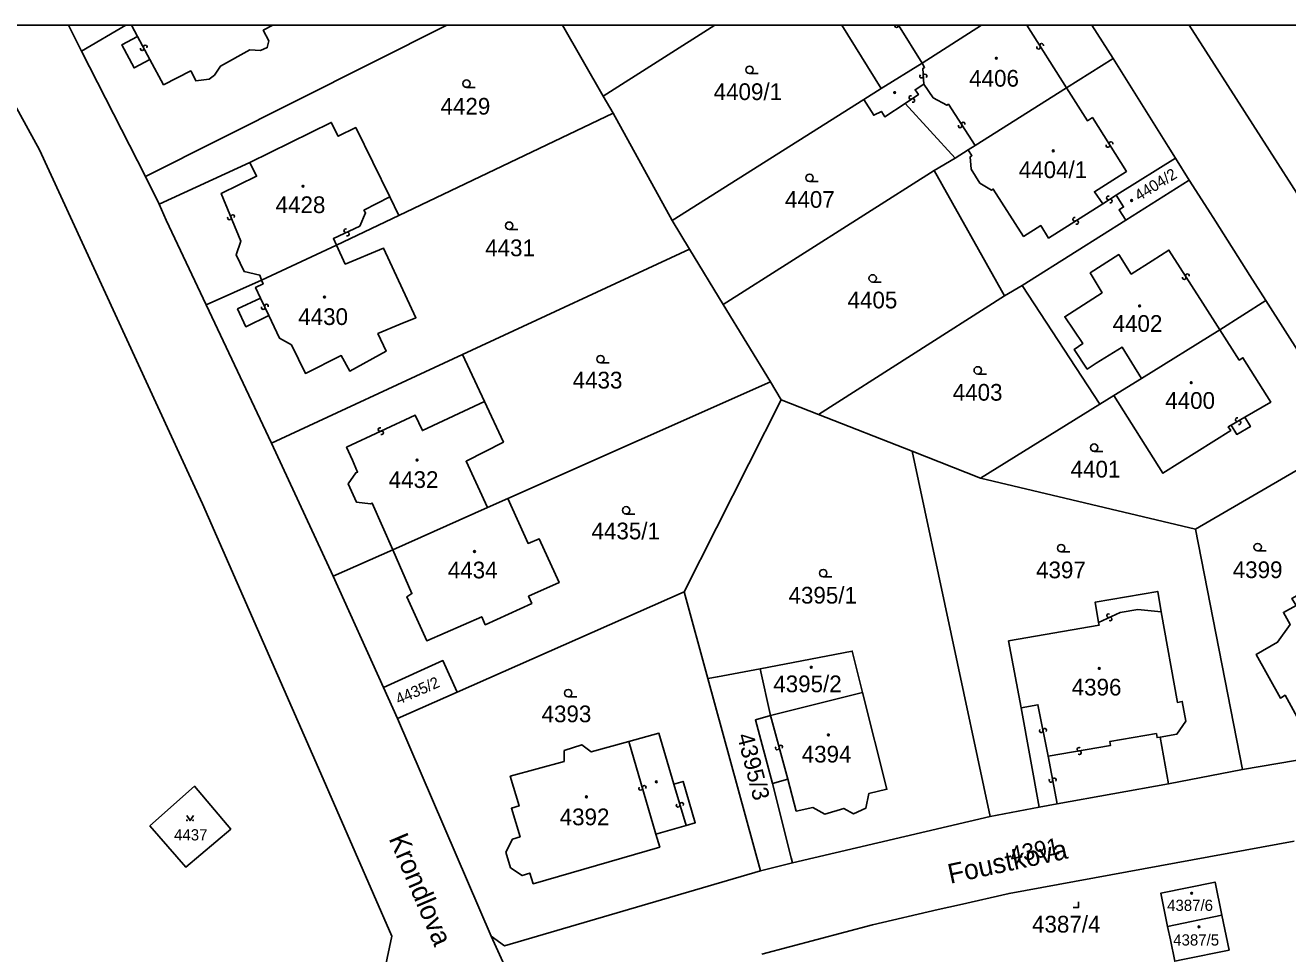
# Model space of a CAD drawing. Extents: x -600391 to -599491, y -1160176 to -1159402.
# Drawn here: x -600143.9 to -600015.6, y -1159496.1 to -1159401.8 of the extents above; entities that cross this region are included whole.
import ezdxf

# ---------------------------------------------------------------- set-up
doc = ezdxf.new("R2010")
doc.units = 0
for name, color, linetype in [('Level 1', 7, 'Continuous'), ('Level 11', 7, 'Continuous'), ('Level 13', 7, 'Continuous'), ('Level 3', 7, 'Continuous'), ('Level 4', 7, 'Continuous'), ('Level 5', 7, 'Continuous'), ('Vrstva 63', 7, 'Continuous')]:
    doc.layers.add(name, color=color, linetype=linetype)

msp = doc.modelspace()

# ---------------------------------------------------------------- linework, layer by layer
at = {"layer": 'Level 1'}
for p, q in [((-600138.19, -1159404.4), (-600139.53, -1159401.77)), ((-600138.19, -1159404.4), (-600133.71, -1159401.77)), ((-600132.51, -1159402.9), (-600133.13, -1159401.77)), ((-600131.71, -1159417.13), (-600101.06, -1159401.77)), ((-600089.32, -1159401.77), (-600085.17, -1159408.98)), ((-600085.17, -1159408.98), (-600073.83, -1159401.77)), ((-600056.94, -1159408.2), (-600060.92, -1159401.77)), ((-600046.73, -1159401.77), (-600052.77, -1159405.62)), ((-600035.51, -1159401.77), (-600033.36, -1159405.15)), ((-600025.61, -1159401.77), (-600006.83, -1159431.1))]:
    msp.add_line(p, q, dxfattribs=at)
for points in [[(-600107.73, -1159499.45), (-600106.67, -1159494.33), (-600114.11, -1159477.26), (-600125.91, -1159450.42), (-600142.48, -1159414.44), (-600149.44, -1159401.77)], [(-600118.74, -1159401.77), (-600119.72, -1159402.28), (-600119.16, -1159403.34), (-600119.32, -1159404.03), (-600120, -1159404.32), (-600121.08, -1159404.27), (-600124.08, -1159405.92), (-600124.69, -1159406.83), (-600125.24, -1159407.25), (-600126.57, -1159407.43), (-600126.66, -1159407.25), (-600127.09, -1159406.41), (-600129.85, -1159407.82), (-600131.25, -1159405.24)], [(-600131.25, -1159405.24), (-600132.85, -1159406.1), (-600134.11, -1159403.76), (-600132.51, -1159402.9)], [(-600138.19, -1159404.4), (-600131.71, -1159417.13)], [(-600052.77, -1159405.62), (-600056.94, -1159408.2)], [(-600033.36, -1159405.15), (-600038.09, -1159408.12)], [(-600027.02, -1159415.28), (-600027.76, -1159414.1), (-600033.36, -1159405.15)], [(-600056.94, -1159408.2), (-600058.7, -1159409.31)], [(-600038.09, -1159408.12), (-600047.38, -1159414)], [(-600085.17, -1159408.98), (-600084.16, -1159410.7)], [(-600058.7, -1159409.31), (-600078.15, -1159421.61)], [(-600058.7, -1159409.31), (-600057.68, -1159410.92), (-600056.9, -1159410.52), (-600056.56, -1159411.06), (-600054.48, -1159409.71)], [(-600054.48, -1159409.71), (-600049.41, -1159415.28)], [(-600084.16, -1159410.7), (-600105.95, -1159421.1)], [(-600084.16, -1159410.7), (-600078.15, -1159421.61)], [(-600121.09, -1159415.71), (-600112.81, -1159411.64), (-600112.11, -1159413.05), (-600110.32, -1159412.17), (-600106.87, -1159419.22)], [(-600048.08, -1159414.44), (-600047.38, -1159414)], [(-600049.41, -1159415.28), (-600051.54, -1159416.53)], [(-600048.08, -1159414.44), (-600049.41, -1159415.28)], [(-600027.02, -1159415.28), (-600032.65, -1159418.8), (-600033.04, -1159419.05)], [(-600027.02, -1159415.28), (-600025.61, -1159417.5)], [(-600121.09, -1159415.71), (-600130.3, -1159419.94)], [(-600051.54, -1159416.53), (-600072.98, -1159430.14)], [(-600051.54, -1159416.53), (-600044.39, -1159429.25)], [(-600130.3, -1159419.94), (-600131.71, -1159417.13)], [(-600025.61, -1159417.5), (-600032.07, -1159421.59)], [(-600025.61, -1159417.5), (-600023.72, -1159420.47), (-600022.95, -1159421.69), (-600019.44, -1159427.2), (-600017.83, -1159429.73)], [(-600105.95, -1159421.1), (-600106.87, -1159419.22)], [(-600033.04, -1159419.05), (-600032.29, -1159420.23), (-600032.75, -1159420.52), (-600032.07, -1159421.59)], [(-600130.3, -1159419.94), (-600129.61, -1159421.58), (-600125.53, -1159430.19)], [(-600112.28, -1159424.13), (-600105.95, -1159421.1)], [(-600078.15, -1159421.61), (-600076.4, -1159424.52)], [(-600032.07, -1159421.59), (-600036.99, -1159424.69), (-600042.6, -1159428.23)], [(-600112.28, -1159424.13), (-600119.9, -1159427.66)], [(-600119.15, -1159431.28), (-600118.07, -1159433.57), (-600116.85, -1159434.25), (-600115.45, -1159437.15), (-600111.8, -1159435.34), (-600110.94, -1159436.92), (-600107.25, -1159434.9), (-600108.08, -1159433.11), (-600105.81, -1159432.16), (-600104.21, -1159431.49), (-600107.51, -1159424.42), (-600111.39, -1159426.04), (-600112.28, -1159424.13)], [(-600099.48, -1159435.24), (-600076.4, -1159424.52)], [(-600076.4, -1159424.52), (-600072.98, -1159430.14)], [(-600119.9, -1159427.66), (-600125.53, -1159430.19)], [(-600119.9, -1159427.66), (-600119.74, -1159428.05), (-600120.51, -1159428.41), (-600120, -1159429.49)], [(-600120, -1159429.49), (-600122.34, -1159430.6), (-600121.49, -1159432.41), (-600119.15, -1159431.28)], [(-600044.39, -1159429.25), (-600063.31, -1159441.31)], [(-600042.6, -1159428.23), (-600044.39, -1159429.25)], [(-600042.6, -1159428.23), (-600034.7, -1159440.28)], [(-600125.53, -1159430.19), (-600118.89, -1159444.25)], [(-600072.98, -1159430.14), (-600068.16, -1159438.01)], [(-600017.83, -1159429.73), (-600022.51, -1159432.72)], [(-600017.83, -1159429.73), (-600008.95, -1159443.66)], [(-600030.47, -1159437.66), (-600022.51, -1159432.72)], [(-600019.95, -1159441.6), (-600017.32, -1159440.07), (-600020.15, -1159435.55), (-600020.53, -1159435.79), (-600022.51, -1159432.72)], [(-600118.89, -1159444.25), (-600099.48, -1159435.24)], [(-600097.25, -1159440.01), (-600099.48, -1159435.24)], [(-600068.16, -1159438.01), (-600094.86, -1159449.86)], [(-600068.16, -1159438.01), (-600067.1, -1159439.82)], [(-600033.26, -1159439.39), (-600030.47, -1159437.66)], [(-600034.7, -1159440.28), (-600033.26, -1159439.39)], [(-600033.26, -1159439.39), (-600028.28, -1159447.29), (-600021.4, -1159442.95), (-600021.64, -1159442.58), (-600021.34, -1159442.4)], [(-600096.94, -1159450.79), (-600099.11, -1159446.07), (-600095.32, -1159444.13), (-600097.25, -1159440.01)], [(-600067.1, -1159439.82), (-600076.96, -1159459.34)], [(-600067.1, -1159439.82), (-600063.31, -1159441.31)], [(-600046.84, -1159447.79), (-600034.7, -1159440.28)], [(-600063.31, -1159441.31), (-600053.77, -1159445.06)], [(-600019.95, -1159441.6), (-600019.39, -1159442.55), (-600020.79, -1159443.35), (-600021.34, -1159442.4)], [(-600118.89, -1159444.25), (-600112.62, -1159457.76)], [(-600008.95, -1159443.66), (-600024.96, -1159452.99)], [(-600053.77, -1159445.06), (-600045.85, -1159482.17)], [(-600053.77, -1159445.06), (-600046.84, -1159447.79)], [(-600024.96, -1159452.99), (-600046.84, -1159447.79)], [(-600106.57, -1159455.07), (-600104.62, -1159459.53), (-600105.15, -1159459.87), (-600103.11, -1159464.32), (-600097.52, -1159461.87), (-600097.16, -1159462.69), (-600092.43, -1159460.53), (-600092.76, -1159459.8), (-600089.66, -1159458.41), (-600091.69, -1159453.95), (-600092.81, -1159454.42), (-600094.86, -1159449.86)], [(-600094.86, -1159449.86), (-600096.94, -1159450.79)], [(-600096.94, -1159450.79), (-600106.57, -1159455.07)], [(-600020.2, -1159477.39), (-600024.96, -1159452.99)], [(-600106.57, -1159455.07), (-600112.62, -1159457.76)], [(-600107.51, -1159469.07), (-600112.62, -1159457.76)], [(-600011.66, -1159458.03), (-600015.18, -1159460.01), (-600014.76, -1159460.73), (-600016.04, -1159461.43), (-600015.37, -1159462.68), (-600016.63, -1159464.47), (-600018.81, -1159465.7), (-600016.35, -1159470.15), (-600015.87, -1159469.86), (-600014.45, -1159472.45), (-600012.22, -1159471.19), (-600012.41, -1159470.77), (-600011.32, -1159470.22), (-600010.53, -1159471.65), (-600003.19, -1159468.1), (-600001.39, -1159468.5), (-600000.63, -1159465.94), (-600002.22, -1159465.43), (-600003.82, -1159462.61), (-600003.46, -1159462.37), (-600003.64, -1159461.99)], [(-600100.01, -1159469.53), (-600076.96, -1159459.34)], [(-600076.96, -1159459.34), (-600074.54, -1159468.17)], [(-600028.45, -1159461.38), (-600028.82, -1159459.31), (-600035.17, -1159460.39), (-600034.82, -1159462.46)], [(-600028.45, -1159461.38), (-600026.81, -1159470.58), (-600026.32, -1159470.49), (-600025.96, -1159472.48), (-600026.87, -1159473.8), (-600028.58, -1159474.13)], [(-600042.68, -1159471.15), (-600043.98, -1159464.33), (-600034.77, -1159462.75), (-600034.82, -1159462.46)], [(-600069.22, -1159467.16), (-600059.87, -1159465.37), (-600058.81, -1159469.57)], [(-600107.51, -1159469.07), (-600101.46, -1159466.34), (-600100.01, -1159469.53)], [(-600069.22, -1159467.16), (-600073.56, -1159467.98), (-600074.54, -1159468.17)], [(-600069.22, -1159467.16), (-600068.17, -1159471.92)], [(-600106.09, -1159472.22), (-600107.51, -1159469.07)], [(-600069.19, -1159487.71), (-600074.54, -1159468.17)], [(-600106.09, -1159472.22), (-600100.01, -1159469.53)], [(-600068.17, -1159471.92), (-600058.81, -1159469.57)], [(-600058.81, -1159469.57), (-600056.34, -1159479.41), (-600058.17, -1159479.84), (-600058.47, -1159481.32), (-600059.74, -1159481.9), (-600060.73, -1159481.35), (-600062.64, -1159481.93), (-600063.86, -1159481.25), (-600065.55, -1159481.63), (-600066.42, -1159478.4)], [(-599992.35, -1159469.62), (-599993.67, -1159472.9), (-600020.2, -1159477.39)], [(-600042.68, -1159471.15), (-600040.87, -1159481.24)], [(-600096.58, -1159494.34), (-600106.09, -1159472.22)], [(-600068.17, -1159471.92), (-600069.71, -1159472.34), (-600067.97, -1159478.81)], [(-600082.57, -1159474.57), (-600079.51, -1159473.72), (-600078.01, -1159478.9)], [(-600027.72, -1159478.86), (-600028.58, -1159474.13)], [(-600079.81, -1159483.98), (-600079.43, -1159485.28), (-600092.29, -1159489.01), (-600092.65, -1159487.93), (-600093.4, -1159488.18), (-600094.61, -1159487.38), (-600095.06, -1159485.79), (-600094.38, -1159484.47), (-600093.63, -1159484.24), (-600094.5, -1159481.34), (-600093.73, -1159481.11), (-600094.62, -1159478.08), (-600089.15, -1159476.58), (-600089.13, -1159475.48), (-600087.35, -1159474.89), (-600086.39, -1159475.62), (-600082.57, -1159474.57)], [(-600027.72, -1159478.86), (-600020.2, -1159477.39)], [(-600131.24, -1159483.11), (-600126.71, -1159479.11), (-600123.03, -1159483.45), (-600127.6, -1159487.32), (-600131.24, -1159483.11)], [(-600078.01, -1159478.9), (-600077.05, -1159478.62), (-600075.82, -1159482.81), (-600076.74, -1159483.08)], [(-600066.42, -1159478.4), (-600067.97, -1159478.81)], [(-600065.95, -1159486.88), (-600066.08, -1159486.38), (-600067.97, -1159478.81)], [(-600027.72, -1159478.86), (-600039.03, -1159480.9)], [(-600040.87, -1159481.24), (-600045.85, -1159482.17)], [(-600039.03, -1159480.9), (-600040.87, -1159481.24)], [(-600079.81, -1159483.98), (-600076.74, -1159483.08)], [(-600065.95, -1159486.88), (-600045.85, -1159482.17)], [(-600014.96, -1159484.67), (-600043.93, -1159490), (-600048.97, -1159491.15), (-600051.13, -1159491.64), (-600057.82, -1159493.18), (-600069.07, -1159496.17)], [(-600069.19, -1159487.71), (-600065.95, -1159486.88)], [(-600096.58, -1159494.34), (-600095.21, -1159495.32), (-600069.19, -1159487.71)], [(-600027.81, -1159493.35), (-600028.5, -1159489.98), (-600022.99, -1159488.85), (-600022.3, -1159492.22)], [(-600022.3, -1159492.22), (-600021.57, -1159495.75), (-600026.27, -1159496.71), (-600027.08, -1159496.88), (-600027.53, -1159494.72), (-600027.81, -1159493.35)], [(-600027.81, -1159493.35), (-600022.3, -1159492.22)], [(-600091.64, -1159505.31), (-600093.13, -1159501.85), (-600095.55, -1159496.59), (-600096.58, -1159494.34)]]:
    msp.add_lwpolyline(points, dxfattribs=at)
at = {"layer": 'Level 13'}
for centre, start, end in [((-600055.36, -1159401.8), 171.4766, 8.5234), ((-600131.72, -1159403.98), 335.6735, 207.7715), ((-600040.61, -1159403.8), 339.5767, 212.1667), ((-600132.04, -1159404.16), 155.459, 28.049), ((-600040.93, -1159404), 159.7912, 31.8892), ((-600052.82, -1159406.95), 130.0387, 2.6287), ((-600052.46, -1159406.93), 310.2531, 182.3511), ((-600053.91, -1159409.11), 71.2597, 303.3577), ((-600053.71, -1159409.41), 251.0452, 123.6352), ((-600048.9, -1159412), 159.9279, 32.5179), ((-600048.58, -1159411.8), 340.1423, 212.2403), ((-600033.88, -1159413.99), 159.4261, 32.0161), ((-600033.56, -1159413.79), 339.6405, 211.7385), ((-600033.83, -1159419.32), 69.1898, 301.2878), ((-600033.63, -1159419.64), 248.9753, 121.5653), ((-600123.18, -1159421.35), 149.4073, 21.9973), ((-600122.84, -1159421.21), 329.6218, 201.7198), ((-600037.26, -1159421.48), 69.5553, 302.1453), ((-600037.06, -1159421.8), 249.7697, 121.8677), ((-600111.34, -1159422.65), 62.3388, 294.9288), ((-600111.18, -1159422.99), 242.5533, 114.6513), ((-600026.12, -1159427.42), 159.9468, 32.0448), ((-600025.8, -1159427.22), 339.7323, 212.3223), ((-600119.74, -1159430.46), 152.5595, 25.1495), ((-600119.4, -1159430.3), 332.7739, 204.8719), ((-600020.73, -1159441.84), 67.2949, 299.3929), ((-600020.55, -1159442.16), 247.0804, 119.6704), ((-600107.86, -1159442.85), 62.5065, 294.6045), ((-600107.7, -1159443.19), 242.2921, 114.8821), ((-600033.81, -1159461.77), 62.3468, 294.9368), ((-600033.65, -1159462.11), 242.5613, 114.6593), ((-600040.66, -1159473.47), 138.2788, 10.8688), ((-600040.3, -1159473.41), 318.4933, 190.5913), ((-600067.48, -1159475.21), 142.2712, 14.8612), ((-600067.12, -1159475.11), 322.4856, 194.5836), ((-600036.82, -1159475.34), 46.9286, 279.5186), ((-600036.76, -1159475.7), 227.143, 99.241), ((-600039.32, -1159478.45), 318.2495, 190.3475), ((-600081.37, -1159479.32), 143.7194, 15.8174), ((-600081.01, -1159479.22), 323.505, 196.095), ((-600039.68, -1159478.51), 138.035, 10.625), ((-600077.2, -1159480.94), 324.273, 196.371), ((-600077.56, -1159481.04), 144.0585, 16.6485)]:
    msp.add_arc(centre, 0.184, start, end, dxfattribs=at)
at = {"layer": 'Level 3'}
for p, q in [((-600055.16, -1159401.77), (-600052.77, -1159405.62)), ((-600038.09, -1159408.12), (-600042.12, -1159401.77))]:
    msp.add_line(p, q, dxfattribs=at)
for points in [[(-600132.51, -1159402.9), (-600131.25, -1159405.24)], [(-600052.77, -1159405.62), (-600052.51, -1159406.05), (-600052.68, -1159406.15), (-600052.6, -1159407.74)], [(-600054.48, -1159409.71), (-600053.14, -1159408.81), (-600053.47, -1159408.33), (-600052.6, -1159407.74)], [(-600052.6, -1159407.74), (-600051.65, -1159409.14), (-600050.26, -1159409.9), (-600050.09, -1159409.79), (-600047.38, -1159414)], [(-600038.09, -1159408.12), (-600035.96, -1159411.47), (-600035.45, -1159411.15), (-600031.99, -1159416.63), (-600033.39, -1159417.52), (-600035.25, -1159418.69), (-600034.41, -1159419.9)], [(-600034.41, -1159419.9), (-600039.91, -1159423.39), (-600040.71, -1159422.12), (-600042.45, -1159423.22), (-600045.54, -1159418.41), (-600045.7, -1159418.52), (-600046.88, -1159417.8), (-600047.78, -1159416.4), (-600047.87, -1159415.14), (-600047.7, -1159415.03), (-600048.08, -1159414.44)], [(-600121.09, -1159415.71), (-600120.41, -1159417.12), (-600124, -1159418.86), (-600122.02, -1159423.7), (-600122.48, -1159425.11), (-600121.67, -1159426.8), (-600120.09, -1159427.16), (-600119.9, -1159427.66)], [(-600106.87, -1159419.22), (-600109.49, -1159420.57), (-600109.33, -1159420.82), (-600109.92, -1159422.19), (-600112.6, -1159423.45), (-600112.28, -1159424.13)], [(-600034.41, -1159419.9), (-600033.04, -1159419.05)], [(-600022.51, -1159432.72), (-600024.23, -1159430.02), (-600027.68, -1159424.62), (-600029.37, -1159425.7), (-600031.5, -1159427.06), (-600032.77, -1159425.08), (-600035.67, -1159426.93), (-600034.47, -1159428.96), (-600038.27, -1159431.39), (-600036.43, -1159434.12), (-600037.32, -1159434.72), (-600035.98, -1159436.71), (-600035.08, -1159436.1), (-600032.44, -1159434.47), (-600030.47, -1159437.66)], [(-600120, -1159429.49), (-600119.15, -1159431.28)], [(-600106.57, -1159455.07), (-600108.65, -1159450.32), (-600108.83, -1159450.4), (-600110.25, -1159450.25), (-600111.09, -1159448.38), (-600110.32, -1159447.25), (-600110.14, -1159447.17), (-600110.67, -1159445.97), (-600111.26, -1159444.65), (-600104.29, -1159441.38), (-600103.55, -1159442.96), (-600097.25, -1159440.01)], [(-600021.34, -1159442.4), (-600019.95, -1159441.6)], [(-600028.45, -1159461.38), (-600030.83, -1159461.13), (-600032.63, -1159461.43), (-600034.82, -1159462.46)], [(-600042.68, -1159471.15), (-600040.99, -1159470.82), (-600039.96, -1159476.06)], [(-600068.17, -1159471.92), (-600066.42, -1159478.4)], [(-600028.58, -1159474.13), (-600028.88, -1159474.15), (-600028.95, -1159473.75), (-600033.7, -1159474.57), (-600033.63, -1159474.97), (-600039.96, -1159476.06)], [(-600079.81, -1159483.98), (-600082.57, -1159474.57)], [(-600039.96, -1159476.06), (-600039.03, -1159480.9)], [(-600078.01, -1159478.9), (-600076.74, -1159483.08)]]:
    msp.add_lwpolyline(points, dxfattribs=at)
at = {"layer": 'Level 5'}
for p, q in [((-600070.31, -1159406.68), (-600069.44, -1159406.68)), ((-600099.07, -1159408.08), (-600098.2, -1159408.08)), ((-600064.2, -1159417.65), (-600063.33, -1159417.65)), ((-600094.74, -1159422.52), (-600093.86, -1159422.52)), ((-600057.79, -1159427.87), (-600056.92, -1159427.87)), ((-600085.45, -1159436.08), (-600084.58, -1159436.08)), ((-600047.11, -1159437.22), (-600046.23, -1159437.22)), ((-600035.28, -1159445.07), (-600034.41, -1159445.07)), ((-600082.85, -1159451.44), (-600081.97, -1159451.44)), ((-600038.63, -1159455.29), (-600037.76, -1159455.29)), ((-600018.66, -1159455.18), (-600017.79, -1159455.18)), ((-600062.81, -1159457.83), (-600061.94, -1159457.83)), ((-600088.73, -1159470.02), (-600087.85, -1159470.02))]:
    msp.add_line(p, q, dxfattribs=at)
for points in [[(-600127.51, -1159482.08), (-600127.17, -1159482.59), (-600126.83, -1159482.08)], [(-600037.41, -1159491.41), (-600036.86, -1159491.41), (-600036.86, -1159490.86)]]:
    msp.add_lwpolyline(points, dxfattribs=at)
for centre, radius in [((-600045.22, -1159405.12), 0.09), ((-600045.22, -1159405.12), 0.0521), ((-600070.31, -1159406.3), 0.375), ((-600099.07, -1159407.7), 0.375), ((-600055.55, -1159408.61), 0.09), ((-600055.55, -1159408.61), 0.0521), ((-600039.43, -1159414.53), 0.09), ((-600039.43, -1159414.53), 0.0521), ((-600064.2, -1159417.27), 0.375), ((-600115.69, -1159418.13), 0.09), ((-600115.69, -1159418.13), 0.0521), ((-600031.47, -1159419.58), 0.09), ((-600031.47, -1159419.58), 0.0521), ((-600094.74, -1159422.14), 0.375), ((-600057.79, -1159427.49), 0.375), ((-600113.5, -1159429.39), 0.09), ((-600113.5, -1159429.39), 0.0521), ((-600030.66, -1159430.29), 0.09), ((-600030.66, -1159430.29), 0.0521), ((-600085.45, -1159435.7), 0.375), ((-600047.11, -1159436.84), 0.375), ((-600025.41, -1159438.09), 0.09), ((-600025.41, -1159438.09), 0.0521), ((-600035.28, -1159444.69), 0.375), ((-600104.09, -1159445.96), 0.09), ((-600104.09, -1159445.96), 0.0521), ((-600082.85, -1159451.06), 0.375), ((-600098.26, -1159455.25), 0.09), ((-600038.63, -1159454.91), 0.375), ((-600018.66, -1159454.8), 0.375), ((-600098.26, -1159455.25), 0.0521), ((-600062.81, -1159457.45), 0.375), ((-600064.03, -1159467.01), 0.09), ((-600064.03, -1159467.01), 0.0521), ((-600034.76, -1159467.13), 0.09), ((-600034.76, -1159467.13), 0.0521), ((-600088.73, -1159469.64), 0.375), ((-600062.29, -1159473.89), 0.09), ((-600062.29, -1159473.89), 0.0521), ((-600079.78, -1159478.65), 0.09), ((-600079.78, -1159478.65), 0.0521), ((-600086.88, -1159480.18), 0.09), ((-600086.88, -1159480.18), 0.0521), ((-600127.48, -1159482.56), 0.034), ((-600126.86, -1159482.56), 0.034), ((-600025.37, -1159489.98), 0.09), ((-600025.37, -1159489.98), 0.0521), ((-600024.62, -1159493.39), 0.09), ((-600024.62, -1159493.39), 0.0521)]:
    msp.add_circle(centre, radius, dxfattribs=at)
at = {"layer": 'Vrstva 63'}
msp.add_lwpolyline([(-600391.01, -1159401.77), (-599490.77, -1159401.77), (-599490.77, -1160176.08), (-600391.01, -1160176.08)], close=True, dxfattribs=at)

# ---------------------------------------------------------------- texts
at = {"layer": 'Level 11'}
for s, rotation, p in [('Krondlova', 292.9722, (-600107, -1159484.42)), ('Foustkova', 12.1528, (-600049.91, -1159489.02))]:
    msp.add_text(s, height=2, rotation=rotation, dxfattribs=at).set_placement(p)
at = {"layer": 'Level 4'}
for s, height, p in [('4406', 1.7, (-600047.98, -1159408.01)), ('4409/1', 1.7, (-600073.95, -1159409.37)), ('4429', 1.7, (-600101.71, -1159410.85)), ('4404/1', 1.7, (-600042.94, -1159417.3)), ('4428', 1.7, (-600118.47, -1159420.86)), ('4407', 1.7, (-600066.7, -1159420.32)), ('4431', 1.7, (-600097.17, -1159425.24)), ('4405', 1.7, (-600060.34, -1159430.54)), ('4430', 1.7, (-600116.17, -1159432.23)), ('4402', 1.7, (-600033.4, -1159432.93)), ('4433', 1.7, (-600088.28, -1159438.68)), ('4403', 1.7, (-600049.65, -1159439.92)), ('4400', 1.7, (-600028.05, -1159440.75)), ('4401', 1.7, (-600037.67, -1159447.73)), ('4432', 1.7, (-600106.98, -1159448.79)), ('4435/1', 1.7, (-600086.36, -1159454.01)), ('4434', 1.7, (-600100.97, -1159457.98)), ('4397', 1.7, (-600041.18, -1159457.97)), ('4399', 1.7, (-600021.19, -1159457.95)), ('4395/1', 1.7, (-600066.34, -1159460.54)), ('4395/2', 1.7, (-600067.89, -1159469.55)), ('4396', 1.7, (-600037.56, -1159469.88)), ('4393', 1.7, (-600091.44, -1159472.6)), ('4394', 1.7, (-600065, -1159476.69)), ('4392', 1.7, (-600089.6, -1159483.07)), ('4437', 1.14, (-600128.79, -1159484.61)), ('4387/6', 1.14, (-600027.86, -1159491.77)), ('4387/4', 1.7, (-600041.59, -1159493.97)), ('4387/5', 1.14, (-600027.24, -1159495.29))]:
    msp.add_text(s, height=height, dxfattribs=at).set_placement(p)
for s, height, rotation, p in [('4404/2', 1.14, 31.7014, (-600030.71, -1159419.66)), ('4435/2', 1.14, 23.5726, (-600105.97, -1159470.83)), ('4395/3', 1.7, 284.4023, (-600071.59, -1159473.94)), ('4391', 1.7, 10.9697, (-600043.67, -1159486.94))]:
    msp.add_text(s, height=height, rotation=rotation, dxfattribs=at).set_placement(p)

doc.saveas('drawing.dxf')
